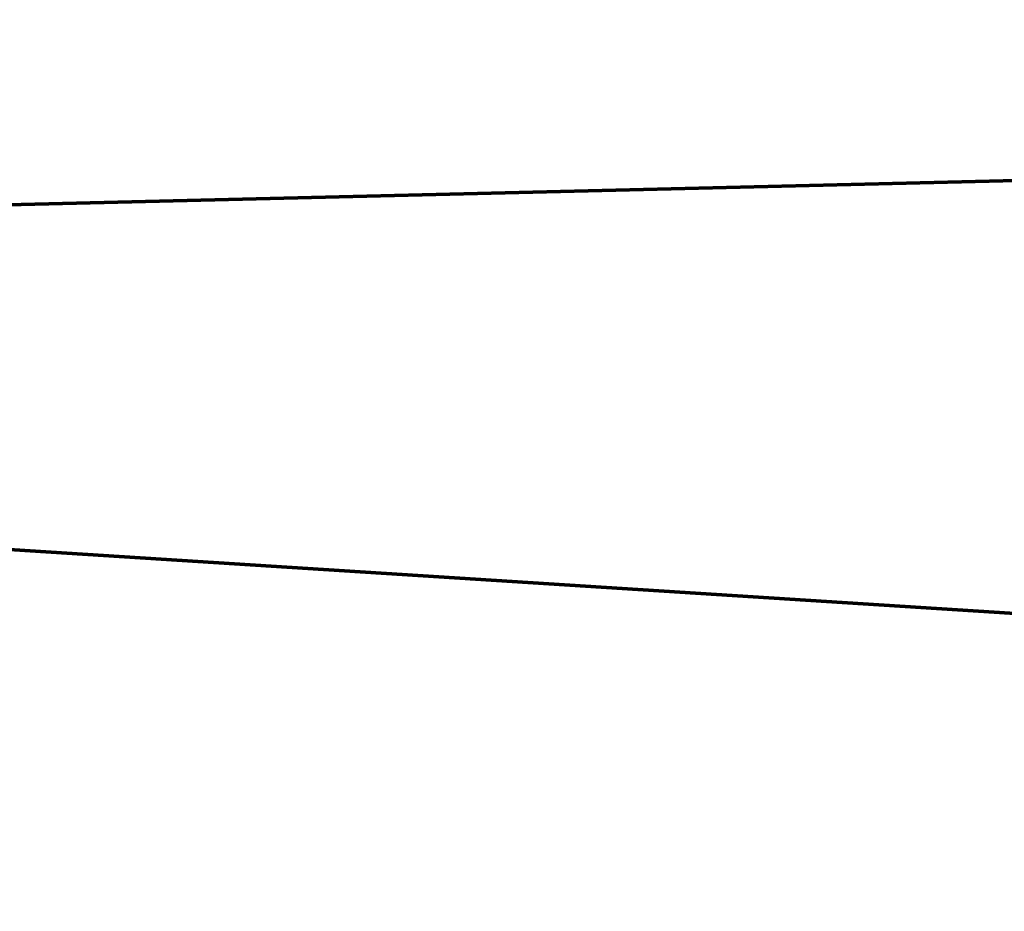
# Model space of a CAD drawing. Header units: millimetres. Extents: x -422 to 422, y -268 to 11.
# Tile 608 of 656: x -288.34 to -285.43, y -209.26 to -206.62. Entities that reach past the tile are written whole.
import ezdxf

# ---------------------------------------------------------------- set-up
doc = ezdxf.new("R2010")
doc.units = ezdxf.units.MM

msp = doc.modelspace()

# ---------------------------------------------------------------- meshes
at = {"color": 137, "lineweight": 70}
mesh = msp.add_polyface(dxfattribs=at)
corners = [(300, -253, 930), (300, -251.6396, 934.693), (300, -247.5917, 939.2705), (300, -240.9562, 943.6197), (300, -231.8964, 947.6336), (300, -220.6353, 951.2132), (300, -207.4503, 954.2705), (300, -192.666, 956.7302), (300, -176.6464, 958.5317), (300, -159.786, 959.6307), (300, -142.5, 960), (300, -125.214, 959.6307), (300, -108.3536, 958.5317), (300, -92.334, 956.7302), (300, -77.5497, 954.2705), (300, -64.3647, 951.2132), (300, -53.1036, 947.6336), (300, -44.0438, 943.6197), (300, -37.4083, 939.2705), (300, -33.3604, 934.693), (300, -32, 930), (-300, -32, 930), (-300, -33.3604, 934.693), (-300, -37.4083, 939.2705), (-300, -44.0438, 943.6197), (-300, -53.1036, 947.6336), (-300, -64.3647, 951.2132), (-300, -77.5497, 954.2705), (-300, -92.334, 956.7302), (-300, -108.3536, 958.5317), (-300, -125.214, 959.6307), (-300, -142.5, 960), (-300, -159.786, 959.6307), (-300, -176.6464, 958.5317), (-300, -192.666, 956.7302), (-300, -207.4503, 954.2705), (-300, -220.6353, 951.2132), (-300, -231.8964, 947.6336), (-300, -240.9562, 943.6197), (-300, -247.5917, 939.2705), (-300, -251.6396, 934.693), (-300, -253, 930), (0, -32, 930), (0, -48.2833, 945.675), (0, -100.2135, 957.7164), (0, -200.2361, 955.5792), (0, -151.1697, 959.9075), (0, -253, 930), (0, -236.7167, 945.675), (-73.7343, -36.1487, 938.1432), (116.9591, -35.0531, 937.0034), (-54.6679, -70.736, 952.8122), (128.0419, -70.736, 952.8122), (92.8007, -176.6464, 958.5317), (-103.5997, -178.9752, 958.3185), (-92.8007, -125.214, 959.6307), (103.5996, -122.791, 959.5189), (-92.8007, -220.6353, 951.2132), (103.5996, -218.8782, 951.6797), (73.7343, -248.8513, 938.1432), (-116.9591, -249.9469, 937.0034)]
mesh.append_faces([[corners[k] for k in face] for face in [(47, 60, 41), (42, 50, 20), (2, 59, 1), (23, 49, 22), (30, 55, 29), (20, 50, 19), (35, 45, 34), (10, 46, 9)]], dxfattribs={"vtx0": -1, "vtx1": -1, "color": 137})
mesh.append_faces([[corners[k] for k in face] for face in [(50, 49, 43), (24, 43, 49), (50, 43, 17), (59, 60, 47), (44, 55, 56), (28, 44, 51), (13, 52, 44), (46, 53, 9), (52, 51, 44), (48, 57, 37), (10, 56, 46), (45, 58, 6), (42, 22, 49), (55, 44, 29), (45, 53, 54), (52, 16, 43), (25, 51, 43), (46, 55, 31), (45, 57, 58), (56, 55, 46), (58, 48, 4), (3, 48, 59), (49, 50, 42), (59, 47, 1), (57, 48, 58), (51, 52, 43), (54, 46, 32), (54, 53, 46), (53, 45, 7), (35, 57, 45), (60, 59, 48), (44, 56, 12), (45, 54, 34), (60, 48, 38)]], dxfattribs={"vtx0": -1, "vtx1": -1, "vtx2": -1, "color": 137})
mesh.append_faces([[corners[k] for k in face] for face in [(52, 14, 15), (50, 18, 19), (55, 30, 31), (46, 31, 32), (44, 28, 29), (53, 8, 9), (60, 39, 40), (48, 37, 38), (60, 40, 41), (49, 23, 24), (43, 24, 25), (54, 33, 34), (53, 7, 8), (48, 3, 4), (57, 36, 37), (51, 27, 28)]], dxfattribs={"vtx0": -1, "vtx2": -1, "color": 137})
mesh.append_faces([[corners[k] for k in face] for face in [(4, 5, 58), (15, 16, 52), (11, 12, 56), (16, 17, 43), (38, 39, 60), (12, 13, 44), (25, 26, 51), (26, 27, 51), (5, 6, 58), (6, 7, 45), (32, 33, 54), (10, 11, 56), (35, 36, 57), (17, 18, 50), (13, 14, 52), (2, 3, 59)]], dxfattribs={"vtx1": -1, "vtx2": -1, "color": 137})
mesh.append_faces([[corners[k] for k in face] for face in [(42, 21, 22), (47, 0, 1)]], dxfattribs={"vtx2": -1, "color": 137})
mesh = msp.add_polyface(dxfattribs=at)
corners = [(300, -32), (300, -253), (-300, -253), (-300, -32)]
mesh.append_faces([[corners[k] for k in face] for face in [(0, 1, 2, 3)]], dxfattribs={"color": 137})

doc.saveas('drawing.dxf')
